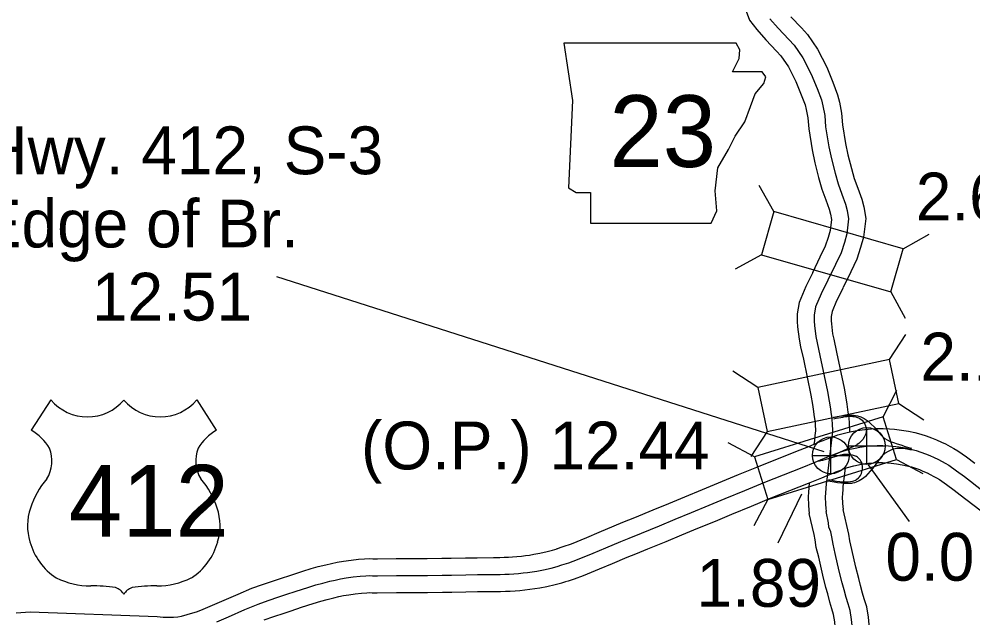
# Model space of a CAD drawing. Extents: x -83719 to 153526, y -11835 to 11446.
# Drawn here: x 8714 to 8994.7, y -1007.6 to -831.4 of the extents above; entities that cross this region are included whole.
import ezdxf

# ---------------------------------------------------------------- set-up
doc = ezdxf.new("R2010")
doc.units = 0
for name, color, linetype in [('Level 10', 7, 'Continuous'), ('Level 11', 7, 'Continuous'), ('Level 15', 7, 'Continuous'), ('Level 20', 7, 'Continuous'), ('Level 21', 7, 'Continuous'), ('Level 22', 7, 'Continuous'), ('Level 25', 7, 'Continuous'), ('Level 26', 7, 'Continuous'), ('Level 58', 7, 'Continuous'), ('Level 59', 7, 'Continuous')]:
    doc.layers.add(name, color=color, linetype=linetype)

msp = doc.modelspace()

# ---------------------------------------------------------------- linework, layer by layer
at = {"layer": 'Level 10'}
for points in [[(8954.23, -1013.45), (8954.23, -1013.24), (8954.25, -1011.4), (8954.21, -1010.18), (8954.06, -1008.74), (8953.71, -1006.62), (8953.2, -1004.97), (8952.57, -1002.99), (8951.98, -1000.56), (8951.44, -998.61), (8950.52, -995.02), (8949.34, -989.77), (8948.62, -986.84), (8948.29, -984.59), (8948.01, -983.06), (8946.56, -976.86)], [(8964.23, -1013.02), (8964.25, -1011.28), (8964.19, -1009.5), (8963.98, -1007.4), (8963.46, -1004.3), (8962.75, -1001.99), (8962.21, -1000.3), (8961.66, -998.04), (8961.11, -996.04), (8960.24, -992.67), (8959.07, -987.48), (8958.45, -984.92), (8958.16, -982.96), (8956.49, -975.73)]]:
    msp.add_lwpolyline(points, dxfattribs=at)
at = {"layer": 'Level 11'}
for points in [[(8927.37, -827.52), (8928.98, -831.75), (8931.1, -834.48), (8933.72, -837.48), (8936.93, -840.81), (8938.19, -842.19), (8940.39, -845.41), (8942.6, -849.73), (8944.21, -853.67), (8945.32, -856.62), (8945.66, -858.01), (8946.13, -860.43), (8946.37, -863.72), (8947.35, -869.87), (8948.18, -873.71), (8949.31, -878.04), (8950.29, -881.44), (8951.45, -884.58), (8952.42, -887.34), (8952.81, -888.78), (8953.07, -890.33), (8952.68, -893.63), (8952.1, -895.63), (8951.25, -898.26), (8949.7, -901.43), (8947.51, -906.11)], [(8941.09, -830.72), (8944.23, -833.97), (8946.05, -835.98), (8949, -840.28), (8951.69, -845.55), (8953.52, -850.01), (8954.89, -853.66), (8955.43, -855.87), (8956.06, -859.12), (8956.31, -862.57), (8957.18, -868.02), (8957.91, -871.39), (8958.95, -875.39), (8959.79, -878.32), (8960.85, -881.18), (8961.97, -884.36), (8962.6, -886.65), (8963.16, -890.1), (8962.52, -895.62), (8961.66, -898.57), (8960.55, -902.01), (8958.73, -905.74), (8956.57, -910.35)], [(8947.57, -905.99), (8945.49, -910.14), (8943.53, -914.76), (8943.03, -918.12), (8943, -920.37), (8943.09, -921.99), (8943.55, -925.55), (8943.99, -927.88), (8944.8, -931.47)], [(8956.51, -910.47), (8954.57, -914.34), (8953.24, -917.49), (8953.02, -918.93), (8953, -920.16), (8953.06, -921.07), (8953.43, -923.98), (8953.73, -925.59), (8954.58, -929.4)], [(8944.8, -931.47), (8947.04, -942.05)], [(8954.58, -929.4), (8956.83, -940.04)]]:
    msp.add_lwpolyline(points, dxfattribs=at)
at = {"layer": 'Level 15'}
for points in [[(8956.83, -940.04), (8957.3, -942.85), (8957.63, -944.7), (8957.92, -947.03), (8958.1, -948.12), (8958.19, -948.9), (8958.28, -950.08), (8958.32, -950.9), (8958.34, -951.95), (8958.34, -952.84)], [(8947.04, -942.05), (8947.49, -944.82), (8947.74, -946.2), (8948.02, -948.45), (8948.19, -949.5), (8948.24, -949.88), (8948.3, -950.71), (8948.32, -951.2), (8948.34, -952.03), (8948.34, -952.53), (8948.23, -953.94), (8948.05, -955.48), (8947.93, -956.48)], [(8872.17, -987.3), (8874.12, -986.64), (8876.53, -985.77), (8881.04, -983.96), (8884.74, -982.4), (8889.12, -980.53), (8891.71, -979.46), (8895.25, -978.04), (8900.6, -975.85), (8905.2, -973.94), (8909.97, -971.95), (8915.15, -969.84), (8919.88, -967.87), (8925.7, -965.44), (8931.63, -963.03), (8942.59, -958.68), (8946.38, -957.13), (8947.99, -956.45), (8949.78, -955.72), (8950.67, -955.36), (8952.07, -954.81), (8952.93, -954.45), (8953.94, -954.08), (8954.97, -953.75), (8957.28, -953.12), (8959.01, -952.73), (8960.63, -952.43), (8962.9, -952.14), (8964.87, -951.98), (8966.37, -951.9), (8968.26, -951.91), (8970.16, -951.98), (8971.64, -952.09), (8973.66, -952.34), (8975.74, -952.69), (8977.58, -953.08), (8979.38, -953.57), (8980.95, -954.06), (8982.53, -954.61), (8983.96, -955.19), (8985.44, -955.87), (8986.6, -956.41), (8988, -957.15), (8989.05, -957.73), (8990.31, -958.49), (8992.83, -960.23), (8995.24, -962.06)], [(8875.36, -996.77), (8877.42, -996.08), (8880.09, -995.11), (8884.84, -993.21), (8888.64, -991.61), (8892.99, -989.75), (8895.48, -988.73), (8899.01, -987.31), (8904.41, -985.09), (8909.04, -983.17), (8913.78, -981.19), (8918.96, -979.09), (8923.72, -977.1), (8929.51, -974.69), (8935.36, -972.31), (8946.32, -967.96), (8950.21, -966.37), (8951.81, -965.69), (8953.57, -964.98), (8954.4, -964.64), (8955.79, -964.09), (8956.58, -963.76), (8957.2, -963.53), (8957.79, -963.35), (8959.69, -962.83), (8961.05, -962.53), (8962.19, -962.31), (8963.94, -962.09), (8965.53, -961.96), (8966.6, -961.9), (8968.06, -961.91), (8969.59, -961.96), (8970.64, -962.04), (8972.22, -962.24), (8973.87, -962.52), (8975.24, -962.81), (8976.6, -963.17), (8977.8, -963.55), (8978.98, -963.97), (8979.99, -964.38), (8981.25, -964.95), (8982.17, -965.38), (8983.25, -965.95), (8984.03, -966.38), (8984.88, -966.89), (8986.97, -968.34), (8989.2, -970.03), (8990.97, -971.36), (8994.71, -974.25), (8999.22, -977.66)], [(8957.12, -963.55), (8956.74, -966.58), (8956.65, -967.39), (8956.59, -967.93), (8956.47, -968.88), (8956.38, -969.75), (8956.28, -971.21), (8956.26, -971.97), (8956.27, -972.51), (8956.3, -973.37), (8956.32, -973.96), (8956.39, -974.82), (8956.49, -975.73)], [(8946.48, -967.89), (8946.29, -970.74), (8946.26, -971.87), (8946.27, -972.72), (8946.3, -973.76), (8946.34, -974.57), (8946.43, -975.78), (8946.56, -976.86)], [(8761.83, -1007.08), (8765.1, -1006.12), (8766.17, -1005.81), (8766.98, -1005.56), (8768.17, -1005.07), (8770.25, -1004.18), (8773.62, -1002.71), (8778.5, -1000.57), (8782.51, -998.89), (8785.62, -997.77), (8788.85, -996.68), (8790.92, -996), (8794, -994.98), (8797.5, -993.87), (8799.96, -993.1), (8802.05, -992.52), (8804.27, -991.94), (8805.96, -991.57), (8807.62, -991.22), (8809.49, -990.9), (8811.71, -990.59), (8813.91, -990.36), (8815.69, -990.22), (8817.06, -990.16), (8818.14, -990.18), (8819.47, -990.21), (8824.99, -990.17), (8827.47, -990.15), (8834.13, -990.08), (8838.42, -990.04), (8841.17, -989.99), (8845.36, -989.91), (8848.81, -989.88), (8853.57, -989.8), (8855.52, -989.8), (8856.74, -989.75), (8858, -989.71), (8859.24, -989.63), (8860.5, -989.53), (8861.82, -989.4), (8863.06, -989.26), (8864.23, -989.1), (8865.44, -988.89), (8867.29, -988.54), (8869.37, -988.08), (8870.97, -987.64), (8872.36, -987.24)], [(8786.14, -1008.21), (8788.92, -1007.21), (8792.01, -1006.17), (8794.06, -1005.49), (8797.08, -1004.49), (8800.5, -1003.41), (8802.78, -1002.7), (8804.64, -1002.18), (8806.63, -1001.67), (8808.09, -1001.34), (8809.49, -1001.04), (8811.03, -1000.78), (8812.92, -1000.52), (8814.81, -1000.32), (8816.3, -1000.21), (8817.19, -1000.17), (8817.93, -1000.18), (8819.39, -1000.21), (8825.06, -1000.17), (8827.55, -1000.15), (8834.23, -1000.08), (8838.56, -1000.04), (8841.36, -999.99), (8845.5, -999.91), (8848.94, -999.88), (8853.66, -999.8), (8855.7, -999.8), (8857.1, -999.74), (8858.49, -999.69), (8859.95, -999.6), (8861.39, -999.49), (8862.83, -999.35), (8864.28, -999.19), (8865.77, -998.98), (8867.22, -998.73), (8869.32, -998.33), (8871.77, -997.79), (8873.69, -997.27), (8875.17, -996.83)], [(8713.09, -1006.09), (8717.28, -1005.78), (8754.64, -1007.14), (8756.43, -1007.38), (8759.4, -1007.35), (8760.71, -1007.24), (8761.83, -1007.08)]]:
    msp.add_lwpolyline(points, dxfattribs=at)
at = {"layer": 'Level 20'}
for p, q in [((8936.1, -888.07), (8931.83, -880.37)), ((8974.16, -899), (8981.86, -894.73)), ((8932.46, -900.76), (8924.76, -905.02)), ((8970.52, -911.69), (8974.78, -919.38)), ((8970.18, -931.62), (8974.98, -924.24)), ((8931.44, -939.82), (8924.06, -935.02)), ((8968.25, -948.4), (8972.34, -940.61)), ((8972.91, -944.53), (8980.29, -949.33)), ((8934.17, -952.73), (8929.37, -960.11)), ((8930.44, -960.17), (8922.65, -956.08)), ((8972.17, -961), (8979.96, -965.1)), ((8934.36, -972.77), (8930.27, -980.56))]:
    msp.add_line(p, q, dxfattribs=at)
for points in [[(8932.46, -900.76), (8970.52, -911.69), (8974.16, -899), (8936.1, -888.07)], [(8934.17, -952.73), (8972.91, -944.53), (8970.18, -931.62), (8931.44, -939.82)], [(8934.36, -972.77), (8972.17, -961), (8968.25, -948.4), (8930.44, -960.17)]]:
    msp.add_lwpolyline(points, close=True, dxfattribs=at)
at = {"layer": 'Level 21'}
for p, q in [((8976.04, -979.25), (8963.97, -962.56)), ((8937.42, -985.54), (8944.39, -971.09))]:
    msp.add_line(p, q, dxfattribs=at)
msp.add_lwpolyline([(8874.28, -838.49), (8876.82, -855.41), (8875.69, -881.07), (8877.95, -882.48), (8882.18, -882.48), (8882.18, -891.5), (8917.7, -891.5), (8919.39, -887.84), (8918.83, -881.92), (8919.68, -875.15), (8922.78, -869.79), (8924.75, -865.85), (8927.57, -861.62), (8929.26, -857.1), (8930.67, -853.44), (8933.21, -850.34), (8933.78, -848.36), (8932.65, -846.95), (8923.91, -846.95), (8925.88, -843.01), (8926.16, -840.47), (8924.99, -838.52)], close=True, dxfattribs=at)
at = {"layer": 'Level 22'}
for p, q in [((8723.37, -943.46), (8717.6, -952.38)), ((8766.27, -943.46), (8772.04, -952.38))]:
    msp.add_line(p, q, dxfattribs=at)
for centre, radius, start, end in [((8734.12, -934.42), 14.04, 220.075, 319.6701), ((8755.53, -934.42), 14.04, 220.3299, 319.925), ((8710.07, -965.34), 14.99, 30.7809, 59.9883), ((8779.58, -965.34), 14.99, 120.0117, 149.2191), ((8713.36, -961.38), 10.28, 328.8105, 21.2108), ((8776.28, -961.38), 10.28, 158.7892, 211.1895), ((8740.23, -982.45), 23.97, 138.9565, 162.6913), ((8749.41, -982.45), 23.97, 17.3087, 41.0435), ((8732.32, -980.48), 15.84, 160.9576, 197.3819), ((8757.32, -980.48), 15.84, 342.6181, 19.0424), ((8734.9, -980.44), 18.33, 195.1074, 237.1312), ((8754.75, -980.44), 18.33, 302.8688, 344.8926), ((8735.24, -974.66), 23.53, 244.0771, 269.5779), ((8754.4, -974.66), 23.53, 270.4221, 295.9229), ((8735.78, -1041.3), 43.11, 81.1942, 90.9539), ((8741.18, -1002.65), 4.13, 28.0342, 72.9864), ((8748.47, -1002.65), 4.13, 107.0136, 151.9658), ((8753.86, -1041.3), 43.11, 89.0461, 98.8058)]:
    msp.add_arc(centre, radius, start, end, dxfattribs=at)
at = {"layer": 'Level 25'}
msp.add_line((8789.77, -907.13), (8950.87, -958.67), dxfattribs=at)
at = {"layer": 'Level 26'}
for p, q in [((8963.48, -962.43), (8963.48, -951.6)), ((8952.88, -965.19), (8952.88, -954.35)), ((8958.07, -957.02), (8968.9, -957.02)), ((8947.47, -959.77), (8958.3, -959.77))]:
    msp.add_line(p, q, dxfattribs=at)
for centre in [(8963.48, -957.02), (8952.88, -959.77)]:
    msp.add_circle(centre, 5.42, dxfattribs=at)
at = {"layer": 'Level 59'}
for points in [[(8934.96, -831.31), (8937.4, -834.1), (8940.58, -837.39), (8942.12, -839.09), (8944.7, -842.85), (8947.15, -847.64), (8948.86, -851.84), (8950.11, -855.14), (8950.55, -856.94), (8951.09, -859.77), (8951.34, -863.14), (8952.26, -868.95), (8953.05, -872.55), (8954.13, -876.72), (8955.04, -879.88), (8956.15, -882.88), (8957.2, -885.85), (8957.7, -887.71), (8958.11, -890.22), (8957.6, -894.62), (8956.88, -897.1), (8955.9, -900.14), (8954.22, -903.58), (8952.04, -908.23)], [(8952.04, -908.23), (8950.03, -912.24), (8948.38, -916.12), (8948.03, -918.53), (8948, -920.26), (8948.07, -921.53), (8948.49, -924.76), (8949.69, -930.43)], [(8949.69, -930.43), (8951.92, -940.96)], [(8951.92, -940.96), (8952.4, -943.83), (8952.68, -945.45), (8952.97, -947.74), (8953.14, -948.81), (8953.21, -949.39), (8953.29, -950.39), (8953.32, -951.05), (8953.34, -951.99), (8953.34, -952.71), (8953.21, -954.41), (8953.02, -956.09), (8952.81, -957.71), (8952.6, -959.38), (8952.39, -961.02), (8952.19, -962.71), (8951.98, -964.34), (8951.77, -966), (8951.68, -966.84), (8951.62, -967.36), (8951.51, -968.3), (8951.4, -969.32), (8951.29, -970.97), (8951.26, -971.92), (8951.27, -972.61), (8951.3, -973.56), (8951.33, -974.26), (8951.41, -975.3), (8951.53, -976.3)], [(8953.74, -948.98), (8954.5, -948.81), (8955.8, -948.59), (8956.45, -948.49), (8956.75, -948.45), (8957.12, -948.39), (8957.38, -948.34), (8957.74, -948.3), (8958.43, -948.26), (8958.84, -948.25), (8959.4, -948.31), (8959.85, -948.37), (8960.29, -948.46), (8960.48, -948.53), (8961.01, -948.71), (8961.47, -948.95), (8961.83, -949.19), (8962.14, -949.47), (8962.34, -949.67), (8962.68, -950.13), (8962.91, -950.56), (8963.14, -951.13), (8963.23, -951.58), (8963.28, -951.94), (8963.29, -952.32), (8963.25, -952.81), (8963.15, -953.24), (8963.05, -953.62), (8962.85, -954.07), (8962.69, -954.39), (8962.28, -955.07), (8961.9, -955.46), (8961.71, -955.7), (8961.42, -956), (8961.09, -956.3), (8960.69, -956.57), (8960.41, -956.76), (8959.88, -957.04), (8959.37, -957.29), (8958.65, -957.57), (8957.64, -957.97), (8953.05, -959.98)], [(8953.69, -948.52), (8955.39, -948.22), (8956.22, -948.12), (8957.6, -947.96), (8958.53, -947.92), (8959.56, -947.96), (8960.73, -948.15), (8961.68, -948.45), (8962.72, -948.96), (8963.87, -949.73), (8964.68, -950.5), (8965.7, -951.51), (8966.49, -952.38), (8967.12, -953.16), (8967.71, -953.86), (8968.33, -954.43), (8968.82, -954.81), (8969.51, -955.24), (8970.4, -955.67), (8971.31, -956.04), (8972.38, -956.42), (8973.45, -956.72), (8974.8, -957.16), (8975.71, -957.42), (8976.69, -957.66)], [(8873.76, -992.03), (8875.77, -991.36), (8878.31, -990.44), (8882.94, -988.58), (8886.69, -987.01), (8891.05, -985.14), (8893.59, -984.1), (8897.13, -982.67), (8902.5, -980.47), (8907.12, -978.56), (8911.88, -976.57), (8917.06, -974.46), (8921.8, -972.48), (8927.61, -970.07), (8933.49, -967.67), (8944.46, -963.32), (8948.29, -961.75), (8949.9, -961.07), (8951.68, -960.35), (8952.54, -960), (8953.93, -959.45), (8954.76, -959.11), (8955.57, -958.81), (8956.38, -958.55), (8958.49, -957.98), (8960.03, -957.63), (8961.41, -957.37), (8963.42, -957.12), (8965.2, -956.97), (8966.49, -956.9), (8968.16, -956.91), (8969.88, -956.97), (8971.14, -957.07), (8972.94, -957.29), (8974.8, -957.6), (8976.41, -957.95), (8977.99, -958.37), (8979.37, -958.8), (8980.76, -959.29), (8981.98, -959.79), (8983.35, -960.41), (8984.38, -960.89), (8985.63, -961.55), (8986.54, -962.05), (8987.59, -962.69), (8989.9, -964.28), (8992.22, -966.04), (8994.01, -967.39), (8997.74, -970.28)], [(8952.2, -966.87), (8954.54, -967.36), (8955.53, -967.48), (8956.08, -967.52), (8956.87, -967.58), (8957.46, -967.61), (8958.03, -967.59), (8958.64, -967.51), (8959.26, -967.37), (8959.62, -967.26), (8960.12, -967.04), (8960.4, -966.89), (8961.05, -966.39), (8961.34, -966.08), (8961.59, -965.66), (8961.88, -965.1), (8962.06, -964.67), (8962.16, -964.25), (8962.21, -963.83), (8962.24, -963.04), (8962.14, -962.36), (8962.01, -961.91), (8961.76, -961.45), (8961.48, -961.09), (8961.22, -960.77), (8960.74, -960.34), (8960.41, -960.12), (8959.9, -959.88), (8959.3, -959.7), (8958.74, -959.62), (8957.88, -959.52), (8957.4, -959.54), (8956.59, -959.56), (8955.71, -959.73), (8955.11, -959.88), (8953.4, -960.37), (8950.44, -961.26), (8949.53, -961.49), (8948.97, -961.57)], [(8976.61, -958.26), (8974.75, -957.84), (8973.5, -957.73), (8972.4, -957.75), (8971.78, -957.84), (8970.98, -958.03), (8970.52, -958.24), (8969.77, -958.64), (8968.93, -959.15), (8968.09, -959.81), (8967.72, -960.18), (8967.38, -960.59), (8966.94, -961.26), (8966.45, -961.96), (8965.64, -963.07), (8965.15, -963.68), (8964.51, -964.44), (8963.79, -965.23), (8963.14, -965.96), (8962.5, -966.48), (8961.72, -966.97), (8961.24, -967.24), (8960.31, -967.65), (8959.81, -967.83), (8959.26, -967.98), (8958.96, -968.02), (8958.43, -968.06), (8957.9, -968.08), (8957.4, -968.1), (8956.71, -968.05), (8956.04, -967.99), (8954.88, -967.86), (8953.92, -967.69), (8952.14, -967.41)], [(8959.23, -1013.31), (8959.25, -1011.34), (8959.2, -1009.84), (8959.02, -1008.07), (8958.58, -1005.46), (8957.97, -1003.48), (8957.39, -1001.64), (8956.82, -999.3), (8956.27, -997.32), (8955.38, -993.84), (8954.2, -988.63), (8953.54, -985.88), (8953.23, -983.78), (8952.94, -982.24), (8952.35, -980.9), (8952.17, -979.6), (8951.53, -976.3)], [(8772.24, -1008.77), (8775.62, -1007.29), (8780.47, -1005.17), (8784.32, -1003.55), (8787.27, -1002.49), (8790.43, -1001.43), (8792.49, -1000.74), (8795.54, -999.74), (8799, -998.64), (8801.37, -997.9), (8803.34, -997.35), (8805.45, -996.81), (8807.03, -996.45), (8808.55, -996.13), (8810.26, -995.84), (8812.32, -995.55), (8814.36, -995.34), (8816, -995.21), (8817.12, -995.17), (8818.04, -995.18), (8819.43, -995.21), (8825.02, -995.17), (8827.51, -995.15), (8834.18, -995.08), (8838.49, -995.04), (8841.27, -994.99), (8845.43, -994.91), (8848.88, -994.88), (8853.62, -994.8), (8855.61, -994.8), (8856.92, -994.75), (8858.25, -994.7), (8859.59, -994.62), (8860.94, -994.51), (8862.33, -994.37), (8863.67, -994.23), (8865, -994.04), (8866.33, -993.81), (8868.3, -993.44), (8870.57, -992.93), (8872.33, -992.45), (8873.76, -992.03)]]:
    msp.add_lwpolyline(points, dxfattribs=at)

# ---------------------------------------------------------------- texts
at = {"layer": 'Level 21'}
msp.add_text('23', height=21.12, dxfattribs=at).set_placement((8887.71, -874.93))
at = {"layer": 'Level 22'}
msp.add_text('412', height=21.12, dxfattribs=at).set_placement((8728.64, -983.71))
at = {"layer": 'Level 25'}
for s, p in [('End Hwy. 412, S-3', (8664.17, -877.07)), ('at Trail Edge of Br.', (8639.39, -898.6)), ('12.51', (8735.45, -920.13))]:
    msp.add_text(s, height=14.08, dxfattribs=at).set_placement(p)
at = {"layer": 'Level 58'}
for s, p in [('2.69', (8977.91, -890.67)), ('2.19', (8979.25, -937.76)), ('(O.P.) 12.44', (8814.64, -963.91)), ('0.0', (8968.95, -996.66)), ('1.89', (8913.36, -1004.34))]:
    msp.add_text(s, height=14.08, dxfattribs=at).set_placement(p)

doc.saveas('drawing.dxf')
